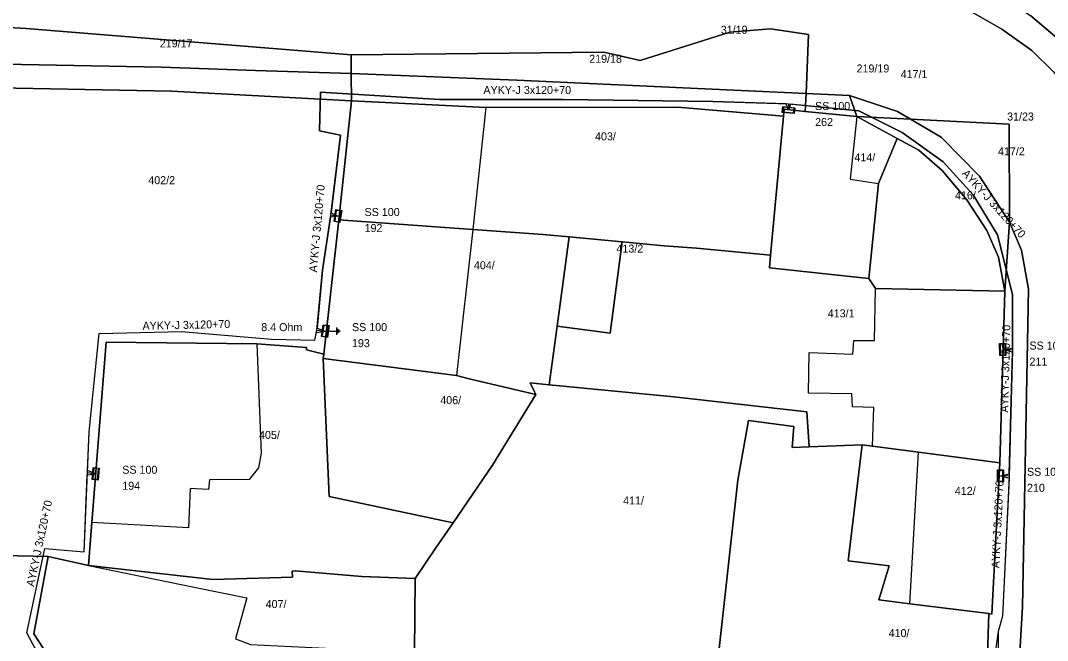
# Model space of a CAD drawing. Extents: x -793400 to -756198, y -1074141 to -1042963.
# Drawn here: x -783578.1 to -783481.9, y -1065310.2 to -1065252.1 of the extents above; entities that cross this region are included whole.
import ezdxf

# ---------------------------------------------------------------- set-up
doc = ezdxf.new("R2010")
doc.units = 0
for name, color, linetype in [('Parcela', 7, 'Continuous'), ('Popiskový text - Parcela', 7, 'Continuous'), ('Popiskový text - Přípojková skříň nn - SJZ', 7, 'Continuous'), ('Popiskový text - Přípojková skříň nn - Typ', 7, 'Continuous'), ('Popiskový text - Uzemnění - Odpor', 7, 'Continuous'), ('Popiskový text - Vedení nn kabelové', 7, 'Continuous'), ('Skříň', 7, 'Continuous'), ('Spojnice nn', 7, 'Continuous'), ('Stavební objekt', 7, 'Continuous'), ('Uzemnění', 7, 'Continuous'), ('Vedení nn kabelové', 7, 'Continuous')]:
    doc.layers.add(name, color=color, linetype=linetype)

msp = doc.modelspace()

# ---------------------------------------------------------------- linework, layer by layer
at = {"layer": 'Parcela'}
for points in [[(-783489.01, -1065251.32), (-783486.18, -1065252.95), (-783483.37, -1065254.95), (-783481.33, -1065256.94), (-783479.03, -1065259.99), (-783477.56, -1065262.77), (-783476.58, -1065265.44), (-783475.97, -1065268.37), (-783475.89, -1065273.94), (-783476.03, -1065276.54), (-783479.07, -1065323.96), (-783482.61, -1065380.27), (-783483.37, -1065388.08), (-783484.21, -1065392.94), (-783485.51, -1065396.38), (-783487.46, -1065400.22), (-783489.74, -1065403.65)], [(-783481.33, -1065256.94), (-783483.37, -1065254.95), (-783486.18, -1065252.95), (-783489.01, -1065251.32)], [(-783498.92, -1065416.13), (-783489.9, -1065389.63), (-783489.51, -1065387.41), (-783489.14, -1065385.08), (-783488.6, -1065379.28), (-783485.19, -1065323.12), (-783484.58, -1065312.91), (-783484.23, -1065307.04), (-783483.66, -1065277.28), (-783484.34, -1065273.63), (-783485.45, -1065271.01), (-783485.47, -1065261.82), (-783494.73, -1065261.37), (-783495.96, -1065260.64), (-783500.45, -1065259.14), (-783504.52, -1065258.95), (-783504.29, -1065253.43), (-783507.86, -1065252.91), (-783511.67, -1065253.21), (-783520.08, -1065255.86), (-783523.47, -1065255.09), (-783547.17, -1065255.35), (-783577.61, -1065252.87), (-783589.58, -1065252.19)], [(-783583.5, -1065258.37), (-783563.98, -1065258.75), (-783547.12, -1065259.65), (-783548.3, -1065270.79), (-783549.73, -1065283.38), (-783551.34, -1065282.96), (-783551.33, -1065282.76), (-783555.99, -1065282.4), (-783570.13, -1065282.24), (-783571.47, -1065299.15), (-783571.78, -1065303.16), (-783575.57, -1065302.34), (-783586.87, -1065302.09)], [(-783586.87, -1065302.09), (-783575.57, -1065302.34), (-783576.91, -1065309.57), (-783574.41, -1065313.42)]]:
    msp.add_lwpolyline(points, dxfattribs=at)
for points in [[(-783547.17, -1065255.35), (-783547.15, -1065257.08), (-783556.11, -1065256.8), (-783564.92, -1065256.51), (-783589.55, -1065256.02), (-783589.58, -1065252.19), (-783577.61, -1065252.87)], [(-783504.29, -1065253.43), (-783504.52, -1065258.95), (-783531.64, -1065257.7), (-783547.15, -1065257.08), (-783547.17, -1065255.35), (-783523.47, -1065255.09), (-783520.08, -1065255.86), (-783511.67, -1065253.21), (-783507.86, -1065252.91)], [(-783547.15, -1065257.08), (-783547.12, -1065259.65), (-783563.98, -1065258.75), (-783583.5, -1065258.37), (-783583.5, -1065257.37), (-783585.5, -1065257.35), (-783585.49, -1065258.33), (-783586.66, -1065258.31), (-783589.57, -1065258.33), (-783589.55, -1065256.02), (-783564.92, -1065256.51), (-783556.11, -1065256.8)], [(-783504.52, -1065258.95), (-783504.61, -1065260.64), (-783506.58, -1065260.44), (-783506.64, -1065261.09), (-783516.56, -1065260.23), (-783534.52, -1065260.28), (-783547.12, -1065259.65), (-783547.15, -1065257.08), (-783531.64, -1065257.7)], [(-783547.12, -1065259.65), (-783534.52, -1065260.28), (-783516.56, -1065260.23), (-783506.64, -1065261.09), (-783507.84, -1065274.12), (-783514.79, -1065273.46), (-783517.81, -1065273.23), (-783521.74, -1065272.86), (-783526.72, -1065272.4), (-783529.19, -1065272.17), (-783535.74, -1065271.69), (-783548.3, -1065270.79)], [(-783500.45, -1065259.14), (-783499.77, -1065261.12), (-783504.61, -1065260.64), (-783504.52, -1065258.95)], [(-783495.96, -1065260.64), (-783494.73, -1065261.37), (-783499.77, -1065261.12), (-783500.45, -1065259.14)], [(-783497.72, -1065267.39), (-783498.64, -1065276.3), (-783507.96, -1065275.3), (-783507.84, -1065274.12), (-783506.64, -1065261.09), (-783506.58, -1065260.44), (-783504.61, -1065260.64), (-783499.77, -1065261.12), (-783495.97, -1065263.19)], [(-783485.45, -1065271.01), (-783485.89, -1065277.47), (-783486.47, -1065274.3), (-783487.59, -1065271.78), (-783489.46, -1065268.91), (-783491.77, -1065266.16), (-783493.96, -1065264.27), (-783495.97, -1065263.19), (-783499.77, -1065261.12), (-783494.73, -1065261.37), (-783491.87, -1065263.05), (-783488.27, -1065266.71)], [(-783485.47, -1065261.82), (-783485.45, -1065271.01), (-783488.27, -1065266.71), (-783491.87, -1065263.05), (-783494.73, -1065261.37)], [(-783486.47, -1065274.3), (-783485.89, -1065277.47), (-783498, -1065277.23), (-783498.64, -1065276.3), (-783497.72, -1065267.39), (-783495.97, -1065263.19), (-783493.96, -1065264.27), (-783491.77, -1065266.16), (-783489.46, -1065268.91), (-783487.59, -1065271.78)], [(-783527.85, -1065280.77), (-783528.59, -1065286.25), (-783530.39, -1065286.07), (-783529.96, -1065286.92), (-783529.85, -1065287.16), (-783536.08, -1065285.7), (-783537.29, -1065285.38), (-783549.78, -1065283.78), (-783549.73, -1065283.38), (-783548.3, -1065270.79), (-783535.74, -1065271.69), (-783529.19, -1065272.17), (-783526.72, -1065272.4)], [(-783484.23, -1065307.04), (-783484.58, -1065312.91), (-783485.19, -1065323.12), (-783488.6, -1065379.28), (-783489.14, -1065385.08), (-783489.51, -1065387.41), (-783490.53, -1065387.88), (-783489.94, -1065378.7), (-783488.81, -1065364.21), (-783488.66, -1065351.43), (-783488.52, -1065341.34), (-783486.76, -1065329.02), (-783486.26, -1065324.26), (-783486.14, -1065323.02), (-783484.78, -1065312.89), (-783487.55, -1065312.54), (-783487.38, -1065307.68), (-783487.11, -1065307.72), (-783486.37, -1065293.56), (-783485.89, -1065277.47), (-783485.45, -1065271.01), (-783484.34, -1065273.63), (-783483.66, -1065277.28)], [(-783485.89, -1065277.47), (-783486.37, -1065293.56), (-783493.98, -1065292.55), (-783498.3, -1065291.99), (-783499.26, -1065291.88), (-783504.22, -1065292.06), (-783504.46, -1065288.79), (-783516.9, -1065287.38), (-783528.59, -1065286.25), (-783527.85, -1065280.77), (-783522.89, -1065281.42), (-783521.74, -1065272.86), (-783517.81, -1065273.23), (-783514.79, -1065273.46), (-783507.84, -1065274.12), (-783507.96, -1065275.3), (-783498.64, -1065276.3), (-783498, -1065277.23)], [(-783521.74, -1065272.86), (-783522.89, -1065281.42), (-783527.85, -1065280.77), (-783526.72, -1065272.4)], [(-783539.21, -1065301.52), (-783541.16, -1065304.39), (-783546.16, -1065304.2), (-783552.39, -1065303.67), (-783552.7, -1065303.7), (-783552.66, -1065304.27), (-783560.13, -1065304.49), (-783571.78, -1065303.16), (-783571.47, -1065299.15), (-783570.13, -1065282.24), (-783555.99, -1065282.4), (-783551.33, -1065282.76), (-783551.34, -1065282.96), (-783549.73, -1065283.38), (-783549.78, -1065283.78), (-783549.23, -1065296.71), (-783537.61, -1065299.18)], [(-783533.92, -1065293.77), (-783537.61, -1065299.18), (-783549.23, -1065296.71), (-783549.78, -1065283.78), (-783537.29, -1065285.38), (-783536.08, -1065285.7), (-783529.85, -1065287.16)], [(-783504.46, -1065288.79), (-783504.22, -1065292.06), (-783505.83, -1065292.12), (-783505.67, -1065290.16), (-783509.91, -1065289.59), (-783510.91, -1065295.17), (-783512.99, -1065313.76), (-783526.56, -1065312.52), (-783531.73, -1065312.06), (-783540.95, -1065311.67), (-783541.24, -1065311.65), (-783541.22, -1065311.31), (-783541.16, -1065304.39), (-783539.21, -1065301.52), (-783537.61, -1065299.18), (-783533.92, -1065293.77), (-783529.85, -1065287.16), (-783529.96, -1065286.92), (-783530.39, -1065286.07), (-783528.59, -1065286.25), (-783516.9, -1065287.38)], [(-783505.67, -1065290.16), (-783505.83, -1065292.12), (-783504.22, -1065292.06), (-783499.26, -1065291.88), (-783500.57, -1065302.74), (-783496.73, -1065303.2), (-783497.7, -1065306.38), (-783494.79, -1065306.75), (-783487.38, -1065307.68), (-783487.55, -1065312.54), (-783484.78, -1065312.89), (-783486.14, -1065323.02), (-783486.26, -1065324.26), (-783505.21, -1065322.22), (-783513.6, -1065320.63), (-783513.78, -1065320.29), (-783512.99, -1065313.76), (-783510.91, -1065295.17), (-783509.91, -1065289.59)], [(-783486.37, -1065293.56), (-783487.11, -1065307.72), (-783487.38, -1065307.68), (-783494.79, -1065306.75), (-783497.7, -1065306.38), (-783496.73, -1065303.2), (-783500.57, -1065302.74), (-783499.26, -1065291.88), (-783498.3, -1065291.99), (-783493.98, -1065292.55)], [(-783571.78, -1065303.16), (-783560.13, -1065304.49), (-783552.66, -1065304.27), (-783552.7, -1065303.7), (-783552.39, -1065303.67), (-783546.16, -1065304.2), (-783541.16, -1065304.39), (-783541.22, -1065311.31), (-783541.24, -1065311.65), (-783541.28, -1065318.54), (-783556.53, -1065317.04), (-783574.41, -1065313.42), (-783576.91, -1065309.57), (-783575.57, -1065302.34)]]:
    msp.add_lwpolyline(points, close=True, dxfattribs=at)
at = {"layer": 'Skříň'}
for points in [[(-783506.699, -1065260.17), (-783505.58, -1065260.291), (-783505.641, -1065260.85), (-783506.76, -1065260.729)], [(-783505.642, -1065260.341), (-783506.649, -1065260.232), (-783506.698, -1065260.679), (-783505.691, -1065260.788)], [(-783548.759, -1065270.956), (-783548.598, -1065269.843), (-783548.041, -1065269.924), (-783548.202, -1065271.037)], [(-783548.55, -1065269.907), (-783548.695, -1065270.909), (-783548.25, -1065270.973), (-783548.105, -1065269.971)], [(-783549.939, -1065281.736), (-783549.777, -1065280.623), (-783549.22, -1065280.704), (-783549.383, -1065281.817)], [(-783549.729, -1065280.687), (-783549.876, -1065281.688), (-783549.43, -1065281.753), (-783549.284, -1065280.751)], [(-783485.813, -1065282.381), (-783485.785, -1065283.505), (-783486.347, -1065283.519), (-783486.375, -1065282.395)], [(-783485.843, -1065283.451), (-783485.868, -1065282.438), (-783486.318, -1065282.449), (-783486.293, -1065283.462)], [(-783571.444, -1065295.113), (-783571.335, -1065293.993), (-783570.776, -1065294.047), (-783570.884, -1065295.167)], [(-783571.285, -1065294.054), (-783571.383, -1065295.062), (-783570.935, -1065295.106), (-783570.837, -1065294.098)], [(-783486.591, -1065295.333), (-783486.591, -1065294.208), (-783486.029, -1065294.207), (-783486.029, -1065295.332)], [(-783486.535, -1065294.264), (-783486.535, -1065295.276), (-783486.085, -1065295.276), (-783486.085, -1065294.264)]]:
    msp.add_lwpolyline(points, close=True, dxfattribs=at)
at = {"layer": 'Spojnice nn'}
for p, q in [((-783506.17, -1065259.94), (-783506.17, -1065260.51)), ((-783549.07, -1065270.34), (-783548.4, -1065270.44)), ((-783550.37, -1065281.14), (-783549.58, -1065281.22)), ((-783485.18, -1065283), (-783486.08, -1065282.95)), ((-783485.18, -1065283), (-783485.48, -1065294.8)), ((-783571.88, -1065294.47), (-783571.11, -1065294.58)), ((-783485.48, -1065294.8), (-783486.31, -1065294.77))]:
    msp.add_line(p, q, dxfattribs=at)
for points in [[(-783515.66, -1065245.16), (-783515.87, -1065246.15), (-783515.91, -1065246.79), (-783515.27, -1065247.09), (-783513.48, -1065247.15), (-783509.72, -1065247.2), (-783506.53, -1065247.14), (-783503.04, -1065247.17), (-783498.83, -1065247.24), (-783494.73, -1065247.24), (-783491.7, -1065247.52), (-783489.36, -1065248.08), (-783487.08, -1065249.17), (-783485.45, -1065250.3), (-783483.44, -1065251.7), (-783480.81, -1065253.93), (-783479.82, -1065254.73), (-783478.85, -1065255.89), (-783477.73, -1065257.7), (-783476.81, -1065260.33), (-783476.02, -1065263.52), (-783474.95, -1065266.48), (-783474.45, -1065269.09), (-783474.22, -1065273.81)], [(-783549.07, -1065270.34), (-783548.14, -1065262.86), (-783550.12, -1065262.47), (-783550.04, -1065258.83), (-783538.89, -1065259.51), (-783527.3, -1065259.51), (-783513.25, -1065259.71), (-783506.17, -1065259.94)], [(-783506.17, -1065259.94), (-783499.57, -1065260.6), (-783495.52, -1065262.62), (-783491.67, -1065265.37), (-783488.85, -1065268.46), (-783486.57, -1065272.2), (-783485.18, -1065277.8), (-783485.18, -1065283)], [(-783550.37, -1065281.14), (-783549.85, -1065275.5), (-783549.07, -1065270.34)], [(-783571.88, -1065294.47), (-783571.72, -1065290.66), (-783570.76, -1065281.45), (-783563.05, -1065281.27), (-783554.62, -1065281.98), (-783550.56, -1065282.07), (-783550.37, -1065281.14)], [(-783575.13, -1065314.03), (-783577.55, -1065309.49), (-783575.86, -1065301.58), (-783572.18, -1065301.9), (-783571.88, -1065294.47)], [(-783485.48, -1065294.8), (-783486.12, -1065307.93), (-783486.52, -1065309.36), (-783486.52, -1065310.91)]]:
    msp.add_lwpolyline(points, dxfattribs=at)
at = {"layer": 'Stavební objekt'}
for points in [[(-783534.52, -1065260.28), (-783535.74, -1065271.69), (-783548.3, -1065270.79), (-783547.12, -1065259.65)], [(-783497.72, -1065267.39), (-783498.64, -1065276.3), (-783507.96, -1065275.3), (-783507.84, -1065274.12), (-783506.64, -1065261.09), (-783506.58, -1065260.44), (-783504.61, -1065260.64), (-783499.77, -1065261.12), (-783500.38, -1065266.98)], [(-783535.74, -1065271.69), (-783537.29, -1065285.38), (-783549.78, -1065283.78), (-783549.73, -1065283.38), (-783548.3, -1065270.79)], [(-783485.89, -1065277.47), (-783486.37, -1065293.56), (-783493.98, -1065292.55), (-783498.3, -1065291.99), (-783498.17, -1065288.38), (-783500.17, -1065288.32), (-783500.22, -1065287.1), (-783504.28, -1065287.03), (-783504.23, -1065283.22), (-783500.12, -1065283.37), (-783500.05, -1065282.1), (-783498.09, -1065282.11), (-783498, -1065277.23)], [(-783560.44, -1065295.16), (-783560.54, -1065296.04), (-783562.23, -1065295.95), (-783562.4, -1065299.64), (-783571.47, -1065299.15), (-783570.13, -1065282.24), (-783555.99, -1065282.4), (-783555.58, -1065292.65), (-783555.83, -1065294.04), (-783556.73, -1065295.13)], [(-783486.37, -1065293.56), (-783487.11, -1065307.72), (-783487.38, -1065307.68), (-783494.79, -1065306.75), (-783493.98, -1065292.55)], [(-783541.24, -1065311.65), (-783541.28, -1065318.54), (-783556.53, -1065317.04), (-783574.41, -1065313.42), (-783576.91, -1065309.57), (-783575.57, -1065302.34), (-783571.78, -1065303.16), (-783561.7, -1065305.22), (-783556.94, -1065306.21), (-783557.99, -1065310.05), (-783556.6, -1065310.57), (-783541.22, -1065311.31)]]:
    msp.add_lwpolyline(points, close=True, dxfattribs=at)
at = {"layer": 'Uzemnění'}
for p, q in [((-783548.501, -1065281.566), (-783548.501, -1065280.874)), ((-783548.409, -1065281.441), (-783548.409, -1065280.999)), ((-783549.186, -1065281.22), (-783548.501, -1065281.22)), ((-783548.31, -1065281.364), (-783548.31, -1065281.079)), ((-783548.203, -1065281.272), (-783548.203, -1065281.172))]:
    msp.add_line(p, q, dxfattribs=at)
at = {"layer": 'Vedení nn kabelové'}
for points in [[(-783473.82, -1065284.41), (-783474.573, -1065284.239), (-783474.43, -1065282.56), (-783474.32, -1065279.2), (-783474.33, -1065275.96), (-783474.22, -1065273.81), (-783474.236, -1065273.474), (-783474.45, -1065269.09), (-783474.95, -1065266.48), (-783476.02, -1065263.52), (-783476.81, -1065260.33), (-783477.73, -1065257.7), (-783478.85, -1065255.89), (-783479.82, -1065254.73), (-783480.81, -1065253.93), (-783483.44, -1065251.7)], [(-783506.17, -1065260.51), (-783506.372, -1065259.933), (-783513.25, -1065259.71), (-783527.3, -1065259.51), (-783538.89, -1065259.51), (-783550.04, -1065258.83), (-783550.12, -1065262.47), (-783548.14, -1065262.86), (-783549.045, -1065270.14), (-783548.4, -1065270.44)], [(-783486.08, -1065282.95), (-783485.18, -1065282.802), (-783485.18, -1065277.8), (-783486.57, -1065272.2), (-783488.85, -1065268.46), (-783491.67, -1065265.37), (-783495.52, -1065262.62), (-783499.57, -1065260.6), (-783505.977, -1065259.959), (-783506.17, -1065260.51)], [(-783548.4, -1065270.44), (-783549.1, -1065270.538), (-783549.85, -1065275.5), (-783550.352, -1065280.94), (-783549.58, -1065281.22)], [(-783571.11, -1065294.58), (-783571.871, -1065294.264), (-783571.72, -1065290.66), (-783570.76, -1065281.45), (-783563.05, -1065281.27), (-783554.62, -1065281.98), (-783550.56, -1065282.07), (-783550.411, -1065281.342), (-783549.58, -1065281.22)], [(-783486.31, -1065294.77), (-783485.475, -1065294.6), (-783485.185, -1065283.201), (-783486.08, -1065282.95)], [(-783576.562, -1065319.15), (-783576.562, -1065319.302), (-783576.365, -1065319.302), (-783576.365, -1065318.912), (-783576.561, -1065318.912), (-783576.54, -1065318.579), (-783576.592, -1065318.072), (-783575.262, -1065313.782), (-783577.55, -1065309.49), (-783575.86, -1065301.58), (-783572.18, -1065301.9), (-783571.888, -1065294.666), (-783571.11, -1065294.58)], [(-783486.31, -1065294.77), (-783485.49, -1065294.999), (-783486.12, -1065307.93), (-783486.52, -1065309.36), (-783486.718, -1065310.882), (-783486.828, -1065311.662), (-783486.948, -1065312.502), (-783486.75, -1065312.53)]]:
    msp.add_lwpolyline(points, dxfattribs=at)

# ---------------------------------------------------------------- texts
at = {"layer": 'Popiskový text - Parcela'}
for s, p in [('31/19', (-783512.51, -1065253.364)), ('219/17', (-783565.096, -1065254.644)), ('219/18', (-783524.844, -1065256.086)), ('219/19', (-783499.786, -1065256.991)), ('417/1', (-783495.655, -1065257.523)), ('31/23', (-783485.675, -1065261.495)), ('403/', (-783524.296, -1065263.35)), ('414/', (-783499.984, -1065265.318)), ('417/2', (-783486.53, -1065264.754)), ('402/2', (-783566.17, -1065267.458)), ('416/', (-783490.559, -1065268.875)), ('413/2', (-783522.291, -1065273.864)), ('404/', (-783535.652, -1065275.423)), ('413/1', (-783502.486, -1065279.933)), ('406/', (-783538.802, -1065288.059)), ('405/', (-783555.792, -1065291.321)), ('412/', (-783490.576, -1065296.556)), ('411/', (-783521.661, -1065297.457)), ('407/', (-783555.169, -1065307.157)), ('410/', (-783496.78, -1065309.877))]:
    msp.add_text(s, height=0.75, dxfattribs=at).set_placement(p)
at = {"layer": 'Popiskový text - Přípojková skříň nn - SJZ'}
for s, p in [('262', (-783503.67, -1065262.01)), ('192', (-783545.9, -1065271.94)), ('193', (-783547.08, -1065282.72)), ('211', (-783483.58, -1065284.45)), ('194', (-783568.61, -1065296.08)), ('210', (-783483.81, -1065296.27))]:
    msp.add_text(s, height=0.75, dxfattribs=at).set_placement(p)
at = {"layer": 'Popiskový text - Přípojková skříň nn - Typ'}
for p in [(-783503.67, -1065260.51), (-783545.9, -1065270.44), (-783547.08, -1065281.22), (-783483.58, -1065282.95), (-783568.61, -1065294.58), (-783483.81, -1065294.77)]:
    msp.add_text('SS 100', height=0.75, dxfattribs=at).set_placement(p)
at = {"layer": 'Popiskový text - Uzemnění - Odpor'}
msp.add_text('8.4 Ohm', height=0.75, dxfattribs=at).set_placement((-783555.58, -1065281.22))
at = {"layer": 'Popiskový text - Vedení nn kabelové'}
msp.add_text('AYKY-J 3x120+70', height=0.75, dxfattribs=at).set_placement((-783534.762, -1065259.01))
for rotation, p in [(312.37659, (-783489.963, -1065266.499)), (84.74046, (-783550.373, -1065275.732)), (1.3178, (-783566.704, -1065281.105)), (88.52198, (-783485.579, -1065288.856)), (87.20418, (-783486.402, -1065303.44)), (77.92226, (-783576.888, -1065305.197))]:
    msp.add_text('AYKY-J 3x120+70', height=0.75, rotation=rotation, dxfattribs=at).set_placement(p)

doc.saveas('drawing.dxf')
